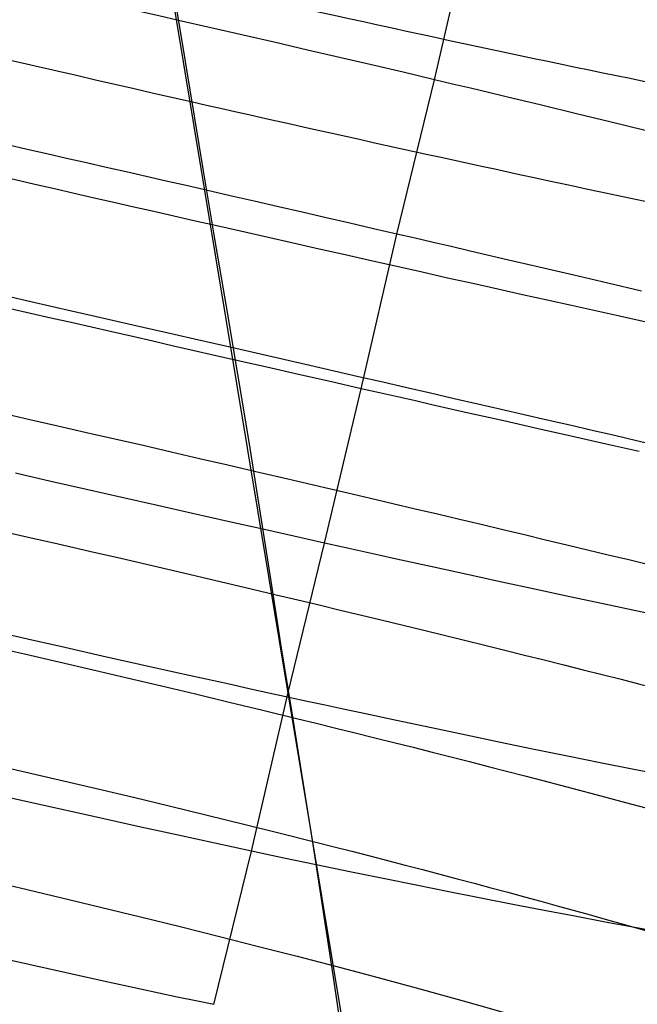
# Model space of a CAD drawing. Extents: x -383 to 1849, y -1185 to -529.
# Tile 332 of 656: x 227.44 to 235.3, y -1028.11 to -1015.58. Entities that reach past the tile are written whole.
import ezdxf

# ---------------------------------------------------------------- set-up
doc = ezdxf.new("R2010")
doc.units = 0
doc.layers.add('PREDEFINITO', color=7, linetype='CONTINUOUS')

msp = doc.modelspace()

# ---------------------------------------------------------------- linework, layer by layer
at = {"layer": 'PREDEFINITO'}
for p, q in [((231.613, -1028.718, 501.917), (228.611, -1010.61, 502.008)), ((229.196, -1014.049, 472.064), (229.491, -1015.776, 472.039)), ((232.716, -1016.342, 472.415), (233.171, -1014.374, 472.435)), ((229.871, -1015.68, 472.043), (229.459, -1015.586, 472.039)), ((230.282, -1015.775, 472.06), (229.871, -1015.68, 472.043)), ((229.491, -1015.776, 472.039), (229.774, -1017.502, 472.065)), ((230.693, -1015.869, 472.088), (230.282, -1015.775, 472.06)), ((231.101, -1015.964, 472.129), (230.693, -1015.869, 472.088)), ((231.508, -1016.058, 472.182), (231.101, -1015.964, 472.129)), ((231.913, -1016.153, 472.247), (231.508, -1016.058, 472.182)), ((232.316, -1016.247, 472.325), (231.913, -1016.153, 472.247)), ((232.239, -1018.306, 472.429), (232.716, -1016.342, 472.415)), ((232.716, -1016.342, 472.415), (232.316, -1016.247, 472.325)), ((232.946, -1016.396, 472.474), (232.716, -1016.342, 472.415)), ((233.175, -1016.45, 472.536), (232.946, -1016.396, 472.474)), ((233.403, -1016.505, 472.603), (233.175, -1016.45, 472.536)), ((233.63, -1016.559, 472.673), (233.403, -1016.505, 472.603)), ((234.08, -1016.667, 472.827), (233.63, -1016.559, 472.673)), ((234.524, -1016.774, 472.997), (234.08, -1016.667, 472.827)), ((234.963, -1016.88, 473.182), (234.524, -1016.774, 472.997)), ((235.396, -1016.986, 473.383), (234.963, -1016.88, 473.182)), ((229.774, -1017.502, 472.065), (229.917, -1018.365, 472.1)), ((230.118, -1017.817, 472.092), (229.811, -1017.747, 472.072)), ((230.424, -1017.887, 472.119), (230.118, -1017.817, 472.092)), ((230.73, -1017.958, 472.154), (230.424, -1017.887, 472.119)), ((231.034, -1018.028, 472.195), (230.73, -1017.958, 472.154)), ((231.337, -1018.097, 472.243), (231.034, -1018.028, 472.195)), ((231.639, -1018.167, 472.298), (231.337, -1018.097, 472.243)), ((231.94, -1018.237, 472.36), (231.639, -1018.167, 472.298)), ((231.784, -1020.273, 472.486), (232.239, -1018.306, 472.429)), ((232.239, -1018.306, 472.429), (231.94, -1018.237, 472.36)), ((232.469, -1018.359, 472.488), (232.239, -1018.306, 472.429)), ((229.917, -1018.365, 472.1), (230.064, -1019.228, 472.15)), ((232.698, -1018.412, 472.55), (232.469, -1018.359, 472.488)), ((232.927, -1018.465, 472.617), (232.698, -1018.412, 472.55)), ((233.154, -1018.518, 472.688), (232.927, -1018.465, 472.617)), ((233.604, -1018.623, 472.843), (233.154, -1018.518, 472.688)), ((234.05, -1018.727, 473.013), (233.604, -1018.623, 472.843)), ((234.489, -1018.83, 473.199), (234.05, -1018.727, 473.013)), ((234.923, -1018.932, 473.4), (234.489, -1018.83, 473.199)), ((235.351, -1019.033, 473.616), (234.923, -1018.932, 473.4)), ((230.064, -1019.228, 472.15), (230.353, -1020.951, 472.293)), ((230.585, -1020.001, 472.253), (230.18, -1019.909, 472.201)), ((230.987, -1020.092, 472.319), (230.585, -1020.001, 472.253)), ((231.387, -1020.183, 472.396), (230.987, -1020.092, 472.319)), ((231.784, -1020.273, 472.486), (231.387, -1020.183, 472.396)), ((231.318, -1022.238, 472.578), (231.784, -1020.273, 472.486)), ((232.015, -1020.325, 472.544), (231.784, -1020.273, 472.486)), ((232.244, -1020.378, 472.607), (232.015, -1020.325, 472.544)), ((232.473, -1020.429, 472.674), (232.244, -1020.378, 472.607)), ((232.7, -1020.481, 472.744), (232.473, -1020.429, 472.674)), ((233.151, -1020.583, 472.898), (232.7, -1020.481, 472.744)), ((227.206, -1020.582, 502.118), (227.566, -1020.664, 502.132)), ((233.597, -1020.684, 473.068), (233.151, -1020.583, 472.898)), ((227.566, -1020.664, 502.132), (227.926, -1020.746, 502.136)), ((234.037, -1020.783, 473.253), (233.597, -1020.684, 473.068)), ((227.926, -1020.746, 502.136), (228.287, -1020.829, 502.132)), ((228.287, -1020.829, 502.132), (228.648, -1020.911, 502.118)), ((234.472, -1020.882, 473.454), (234.037, -1020.783, 473.253)), ((228.648, -1020.911, 502.118), (229.008, -1020.994, 502.095)), ((230.353, -1020.951, 472.293), (230.625, -1022.667, 472.487)), ((234.9, -1020.978, 473.669), (234.472, -1020.882, 473.454)), ((235.321, -1021.073, 473.899), (234.9, -1020.978, 473.669)), ((229.008, -1020.994, 502.095), (229.368, -1021.077, 502.063)), ((229.368, -1021.077, 502.063), (229.727, -1021.16, 502.023)), ((229.727, -1021.16, 502.023), (230.086, -1021.243, 501.973)), ((227.836, -1021.453, 472.204), (227.384, -1021.349, 472.22)), ((230.086, -1021.243, 501.973), (230.443, -1021.326, 501.915)), ((228.288, -1021.556, 472.202), (227.836, -1021.453, 472.204)), ((228.74, -1021.659, 472.215), (228.288, -1021.556, 472.202)), ((229.19, -1021.761, 472.242), (228.74, -1021.659, 472.215)), ((229.639, -1021.862, 472.284), (229.19, -1021.761, 472.242)), ((230.086, -1021.963, 472.341), (229.639, -1021.862, 472.284)), ((230.531, -1022.063, 472.413), (230.086, -1021.963, 472.341)), ((227.133, -1022.067, 502.24), (227.531, -1022.157, 502.247)), ((230.926, -1022.151, 472.489), (230.531, -1022.063, 472.413)), ((227.531, -1022.157, 502.247), (227.93, -1022.248, 502.243)), ((231.318, -1022.238, 472.578), (230.926, -1022.151, 472.489)), ((227.93, -1022.248, 502.243), (228.328, -1022.34, 502.228)), ((228.328, -1022.34, 502.228), (228.727, -1022.432, 502.201)), ((230.854, -1024.14, 472.701), (231.318, -1022.238, 472.578)), ((231.549, -1022.289, 472.636), (231.318, -1022.238, 472.578)), ((231.778, -1022.34, 472.699), (231.549, -1022.289, 472.636)), ((232.007, -1022.391, 472.765), (231.778, -1022.34, 472.699)), ((228.727, -1022.432, 502.201), (229.124, -1022.524, 502.164)), ((232.235, -1022.441, 472.836), (232.007, -1022.391, 472.765)), ((232.686, -1022.54, 472.99), (232.235, -1022.441, 472.836)), ((229.124, -1022.524, 502.164), (229.521, -1022.617, 502.116)), ((233.133, -1022.638, 473.159), (232.686, -1022.54, 472.99)), ((229.521, -1022.617, 502.116), (229.917, -1022.71, 502.057)), ((229.917, -1022.71, 502.057), (230.311, -1022.803, 501.987)), ((230.625, -1022.667, 472.487), (230.759, -1023.521, 472.606)), ((233.574, -1022.734, 473.345), (233.133, -1022.638, 473.159)), ((234.009, -1022.829, 473.545), (233.574, -1022.734, 473.345)), ((230.311, -1022.803, 501.987), (230.703, -1022.896, 501.907)), ((234.439, -1022.922, 473.76), (234.009, -1022.829, 473.545)), ((234.861, -1023.012, 473.99), (234.439, -1022.922, 473.76)), ((235.277, -1023.101, 474.234), (234.861, -1023.012, 473.99)), ((235.685, -1023.188, 474.491), (235.277, -1023.101, 474.234)), ((227.536, -1023.46, 472.328), (227.059, -1023.351, 472.339)), ((228.013, -1023.568, 472.333), (227.536, -1023.46, 472.328)), ((227.062, -1023.549, 502.386), (227.499, -1023.649, 502.385)), ((228.489, -1023.676, 472.354), (228.013, -1023.568, 472.333)), ((230.759, -1023.521, 472.606), (230.895, -1024.374, 472.74)), ((227.499, -1023.649, 502.385), (227.935, -1023.749, 502.371)), ((228.963, -1023.783, 472.391), (228.489, -1023.676, 472.354)), ((227.935, -1023.749, 502.371), (228.372, -1023.851, 502.343)), ((228.372, -1023.851, 502.343), (228.807, -1023.953, 502.302)), ((229.437, -1023.888, 472.444), (228.963, -1023.783, 472.391)), ((228.807, -1023.953, 502.302), (229.242, -1024.055, 502.248)), ((229.907, -1023.993, 472.514), (229.437, -1023.888, 472.444)), ((229.242, -1024.055, 502.248), (229.674, -1024.158, 502.181)), ((230.142, -1024.044, 472.556), (229.907, -1023.993, 472.514)), ((230.376, -1024.096, 472.601), (230.142, -1024.044, 472.556)), ((230.609, -1024.147, 472.651), (230.376, -1024.096, 472.601)), ((229.674, -1024.158, 502.181), (230.105, -1024.261, 502.102)), ((230.387, -1026.158, 472.875), (230.854, -1024.14, 472.701)), ((230.864, -1024.202, 472.711), (230.609, -1024.147, 472.651)), ((231.095, -1024.253, 472.77), (230.864, -1024.202, 472.711)), ((230.105, -1024.261, 502.102), (230.534, -1024.365, 502.01)), ((230.534, -1024.365, 502.01), (230.959, -1024.469, 501.905)), ((231.324, -1024.302, 472.832), (231.095, -1024.253, 472.77)), ((231.553, -1024.351, 472.9), (231.324, -1024.302, 472.832)), ((231.781, -1024.4, 472.971), (231.553, -1024.351, 472.9)), ((230.895, -1024.374, 472.74), (231.169, -1026.074, 473.05)), ((232.232, -1024.497, 473.125), (231.781, -1024.4, 472.971)), ((232.679, -1024.591, 473.295), (232.232, -1024.497, 473.125)), ((233.12, -1024.684, 473.481), (232.679, -1024.591, 473.295)), ((233.556, -1024.774, 473.682), (233.12, -1024.684, 473.481)), ((233.985, -1024.863, 473.898), (233.556, -1024.774, 473.682)), ((234.408, -1024.949, 474.128), (233.985, -1024.863, 473.898)), ((234.824, -1025.034, 474.372), (234.408, -1024.949, 474.128)), ((226.992, -1025.029, 502.554), (227.467, -1025.139, 502.543)), ((235.233, -1025.116, 474.63), (234.824, -1025.034, 474.372)), ((235.634, -1025.195, 474.901), (235.233, -1025.116, 474.63)), ((227.467, -1025.139, 502.543), (227.942, -1025.249, 502.516)), ((227.942, -1025.249, 502.516), (228.415, -1025.361, 502.474)), ((228.415, -1025.361, 502.474), (228.887, -1025.473, 502.417)), ((227.556, -1025.536, 472.504), (227.079, -1025.427, 472.5)), ((228.887, -1025.473, 502.417), (229.357, -1025.586, 502.344)), ((228.033, -1025.643, 472.525), (227.556, -1025.536, 472.504)), ((229.357, -1025.586, 502.344), (229.825, -1025.7, 502.256)), ((228.508, -1025.749, 472.562), (228.033, -1025.643, 472.525)), ((229.825, -1025.7, 502.256), (230.289, -1025.815, 502.154)), ((228.981, -1025.854, 472.615), (228.508, -1025.749, 472.562)), ((229.453, -1025.957, 472.685), (228.981, -1025.854, 472.615)), ((230.289, -1025.815, 502.154), (230.751, -1025.929, 502.037)), ((229.687, -1026.008, 472.726), (229.453, -1025.957, 472.685)), ((230.751, -1025.929, 502.037), (231.208, -1026.045, 501.905)), ((229.921, -1026.059, 472.771), (229.687, -1026.008, 472.726)), ((230.154, -1026.109, 472.821), (229.921, -1026.059, 472.771)), ((230.387, -1026.158, 472.875), (230.154, -1026.109, 472.821)), ((231.169, -1026.074, 473.05), (231.426, -1027.762, 473.414)), ((229.91, -1028.112, 473.078), (230.387, -1026.158, 472.875)), ((230.8, -1026.246, 472.982), (230.387, -1026.158, 472.875)), ((231.21, -1026.332, 473.102), (230.8, -1026.246, 472.982)), ((231.639, -1026.421, 473.243), (231.21, -1026.332, 473.102)), ((232.063, -1026.508, 473.399), (231.639, -1026.421, 473.243)), ((226.934, -1026.508, 502.747), (227.446, -1026.627, 502.725)), ((232.483, -1026.593, 473.568), (232.063, -1026.508, 473.399)), ((232.898, -1026.676, 473.751), (232.483, -1026.593, 473.568)), ((227.446, -1026.627, 502.725), (227.957, -1026.748, 502.685)), ((233.308, -1026.758, 473.947), (232.898, -1026.676, 473.751)), ((227.957, -1026.748, 502.685), (228.467, -1026.87, 502.626)), ((228.467, -1026.87, 502.626), (228.974, -1026.993, 502.551)), ((233.712, -1026.837, 474.157), (233.308, -1026.758, 473.947)), ((234.11, -1026.914, 474.379), (233.712, -1026.837, 474.157)), ((228.974, -1026.993, 502.551), (229.479, -1027.118, 502.457)), ((234.501, -1026.988, 474.613), (234.11, -1026.914, 474.379)), ((234.887, -1027.061, 474.86), (234.501, -1026.988, 474.613)), ((229.479, -1027.118, 502.457), (229.98, -1027.244, 502.347)), ((235.265, -1027.131, 475.118), (234.887, -1027.061, 474.86)), ((229.98, -1027.244, 502.347), (230.477, -1027.37, 502.219)), ((235.636, -1027.199, 475.388), (235.265, -1027.131, 475.118)), ((230.477, -1027.37, 502.219), (230.969, -1027.497, 502.074)), ((227.554, -1027.603, 472.729), (227.077, -1027.496, 472.709)), ((230.969, -1027.497, 502.074), (231.456, -1027.624, 501.912)), ((228.029, -1027.709, 472.766), (227.554, -1027.603, 472.729)), ((228.503, -1027.813, 472.819), (228.029, -1027.709, 472.766)), ((228.975, -1027.915, 472.888), (228.503, -1027.813, 472.819)), ((231.426, -1027.762, 473.414), (231.672, -1029.435, 473.831)), ((229.21, -1027.965, 472.929), (228.975, -1027.915, 472.888)), ((229.444, -1028.015, 472.975), (229.21, -1027.965, 472.929)), ((229.678, -1028.064, 473.024), (229.444, -1028.015, 472.975)), ((229.91, -1028.112, 473.078), (229.678, -1028.064, 473.024))]:
    msp.add_line(p, q, dxfattribs=at)
at = {"layer": 'PREDEFINITO', "extrusion": (0.222368, 0.974423, 0.032445)}
msp.add_arc((-449.537, 517.225, -923.271), 14.967, 269.5286, 92.0223, dxfattribs=at)
at = {"layer": 'PREDEFINITO', "extrusion": (0.221903, 0.972566, 0.069819)}
msp.add_arc((-449.36, 550.749, -899.799), 15.446, 87.9845, 135.7503, dxfattribs=at)
at = {"layer": 'PREDEFINITO', "extrusion": (0.222459, 0.974845, 0.01372)}
msp.add_arc((-449.525, 499.878, -934.546), 14.97, 266.3432, 94.3968, dxfattribs=at)
at = {"layer": 'PREDEFINITO', "extrusion": (0.22219, 0.973661, 0.051138)}
msp.add_arc((-449.383, 533.87, -911.688), 15.437, 90.29, 135.7742, dxfattribs=at)
at = {"layer": 'PREDEFINITO', "extrusion": (0.222424, 0.974937, -0.004965)}
msp.add_arc((-449.458, 482.374, -945.494), 14.972, 263.0494, 96.849, dxfattribs=at)
at = {"layer": 'PREDEFINITO', "extrusion": (0.222313, 0.974437, 0.03241)}
msp.add_arc((-449.326, 516.741, -923.315), 15.426, 92.5493, 135.7794, dxfattribs=at)
at = {"layer": 'PREDEFINITO', "extrusion": (0.222493, 0.974837, 0.013786)}
msp.add_arc((-449.406, 499.515, -934.496), 15.406, 94.8418, 135.7989, dxfattribs=at)
at = {"layer": 'PREDEFINITO', "extrusion": (0.222434, 0.974935, -0.005046)}
msp.add_arc((-449.354, 481.966, -945.53), 15.315, 97.1195, 135.9508, dxfattribs=at)
at = {"layer": 'PREDEFINITO', "extrusion": (0.222352, 0.974678, -0.023702)}
msp.add_arc((-449.343, 464.311, -956.121), 15.281, 99.363, 135.9553, dxfattribs=at)
at = {"layer": 'PREDEFINITO', "extrusion": (0.222308, 0.974059, -0.042289)}
msp.add_arc((-449.448, 446.534, -966.299), 15.235, 101.6382, 135.9792, dxfattribs=at)
at = {"layer": 'PREDEFINITO', "extrusion": (0.221986, 0.973136, -0.061068)}
msp.add_arc((-449.381, 428.415, -976.328), 15.138, 103.8996, 136.0841, dxfattribs=at)
at = {"layer": 'PREDEFINITO', "extrusion": (0.221755, 0.971847, -0.079618)}
msp.add_arc((-449.467, 410.289, -985.847), 15.072, 106.1899, 136.1246, dxfattribs=at)
at = {"layer": 'PREDEFINITO', "extrusion": (0.221398, 0.970218, -0.098288)}
msp.add_arc((-449.523, 391.881, -995.107), 14.966, 108.5198, 136.2448, dxfattribs=at)

doc.saveas('drawing.dxf')
